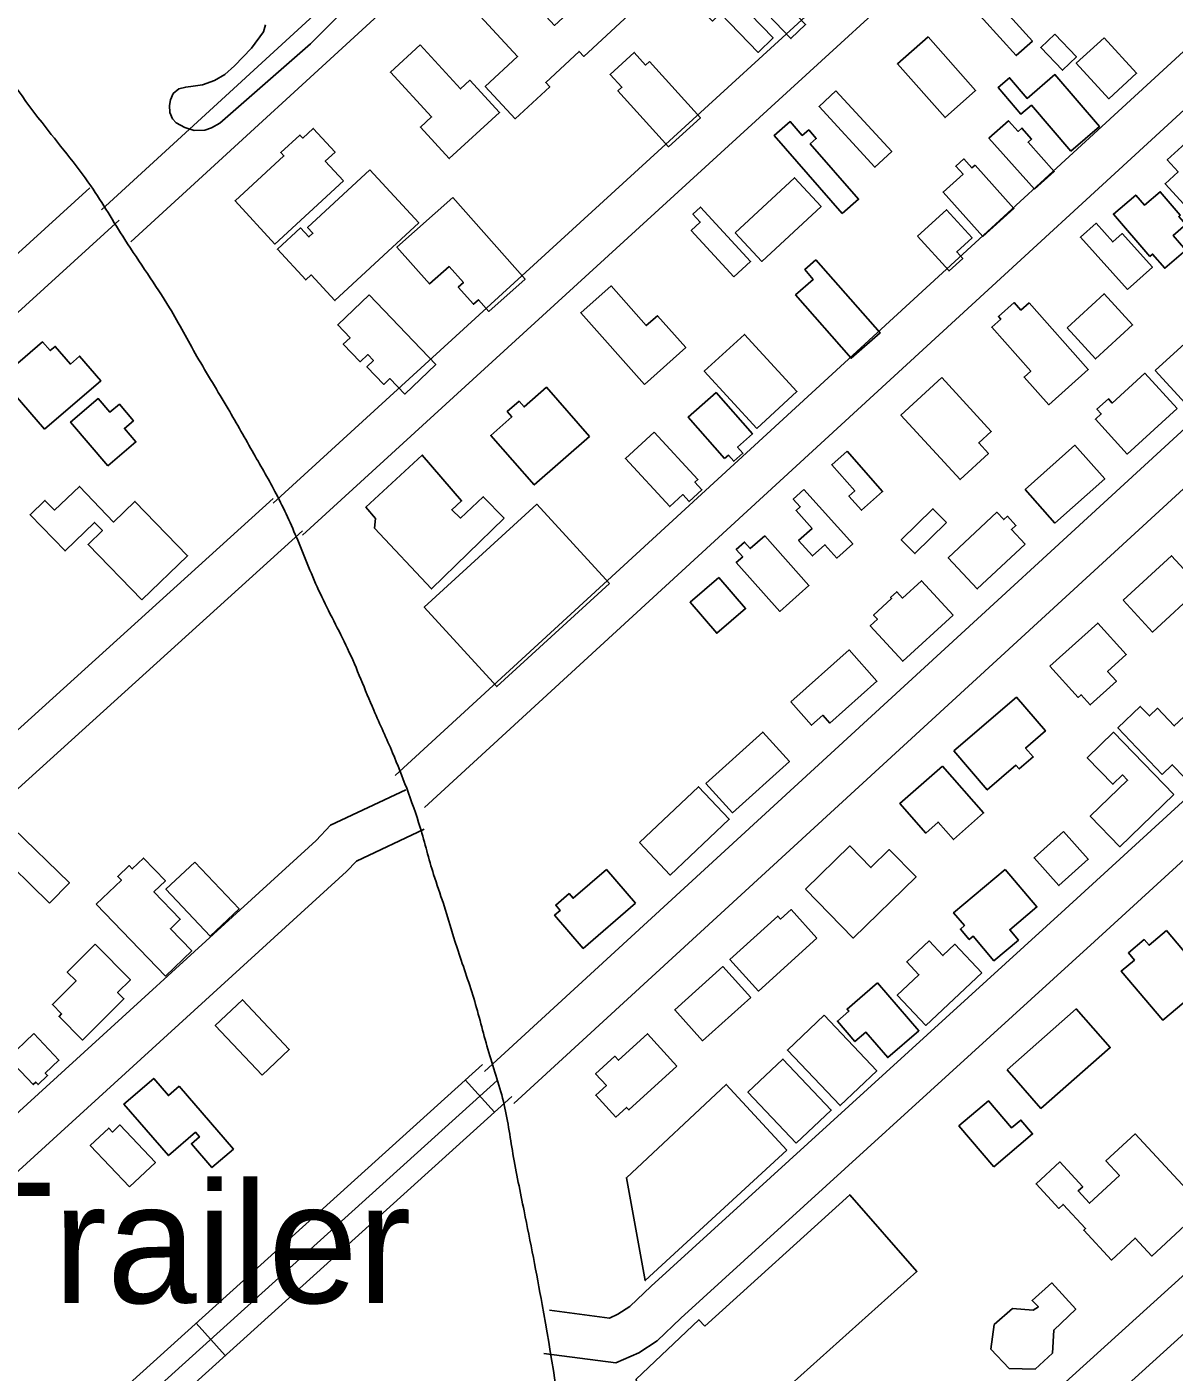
# Model space of a CAD drawing. Extents: x 3704301 to 3742427, y 506229 to 532009.
# Drawn here: x 3733314 to 3734105, y 514388 to 515315 of the extents above; entities that cross this region are included whole.
import ezdxf

# ---------------------------------------------------------------- set-up
doc = ezdxf.new("R2010")
doc.units = 0
for name, color, linetype in [('V-BLDG-IDEN', 7, 'Continuous'), ('V-BLDG-OTLN', 7, 'Continuous'), ('V-ROAD-CNTR', 7, 'Continuous'), ('V-SITE-VEGE', 7, 'Continuous')]:
    doc.layers.add(name, color=color, linetype=linetype)

msp = doc.modelspace()

# ---------------------------------------------------------------- linework, layer by layer
at = {"layer": 'V-BLDG-OTLN'}
for points in [[(3733797.29, 515372.5), (3733850.86, 515316.35), (3733840.72, 515306.67), (3733787.15, 515362.83)], [(3733639.47, 515357.24), (3733677.96, 515315.73), (3733737.43, 515370.88), (3733757.39, 515349.36), (3733698.03, 515294.31), (3733694.82, 515297.77), (3733671.83, 515276.45), (3733674.55, 515273.51), (3733650.77, 515251.45), (3733630.13, 515273.7), (3733652.46, 515294.41), (3733615.13, 515334.67)], [(3733780.95, 515356.42), (3733828.5, 515307.08), (3733818.19, 515297.14), (3733792.28, 515324.03), (3733786.7, 515318.65), (3733774.33, 515331.48), (3733780.02, 515336.97), (3733770.75, 515346.6)], [(3733961.94, 515354.95), (3734007.12, 515304.94), (3733995.97, 515294.88), (3733950.79, 515344.88)], [(3733935.21, 515307.89), (3733968, 515270.82), (3733946.91, 515252.17), (3733914.12, 515289.24)], [(3734022.6, 515309.65), (3734037.43, 515294.09), (3734027.72, 515284.84), (3734012.89, 515300.4)], [(3734056.44, 515307.24), (3734078.86, 515282.74), (3734059.68, 515265.18), (3734037.25, 515289.68)], [(3733585.33, 515302.3), (3733613.11, 515272.02), (3733619.57, 515277.96), (3733640, 515255.69), (3733605.36, 515223.92), (3733585.45, 515245.62), (3733593.12, 515252.66), (3733564.83, 515283.5)], [(3733743.27, 515290.89), (3733778.41, 515252.1), (3733756.4, 515232.16), (3733721.56, 515270.61), (3733724.27, 515273.07), (3733716.16, 515282.01), (3733732.77, 515297.06), (3733740.58, 515288.44)], [(3734033.51, 515229.09), (3734006.42, 515260.71), (3733999.19, 515254.52), (3733983.46, 515272.88), (3733991.33, 515279.62), (3734003.46, 515265.46), (3734022.64, 515281.89), (3734053.32, 515246.06)], [(3733871.76, 515270.59), (3733910.25, 515228.74), (3733898.6, 515218.02), (3733860.11, 515259.87)], [(3733532.56, 515208.52), (3733485.27, 515165.01), (3733457.8, 515194.87), (3733491.43, 515225.81), (3733489.31, 515228.12), (3733502.45, 515240.21), (3733504.39, 515238.11), (3733511.64, 515244.79), (3733526.66, 515228.46), (3733519.92, 515222.27)], [(3733876.14, 515186.13), (3733829.3, 515239.87), (3733840.26, 515249.42), (3733848.56, 515239.89), (3733852.96, 515243.72), (3733858.16, 515237.75), (3733854.03, 515234.15), (3733887.36, 515195.91)], [(3734008.65, 515202.95), (3733977.19, 515237.99), (3733990.62, 515250.05), (3733997.28, 515242.63), (3733999.84, 515244.93), (3734006.59, 515237.41), (3734004.12, 515235.19), (3734022.17, 515215.09)], [(3734112.6, 515234.57), (3734145.7, 515198.55), (3734124.15, 515178.76), (3734098.51, 515206.66), (3734107.49, 515214.91), (3734100.04, 515223.03)], [(3733967.58, 515219.49), (3733994.35, 515189.56), (3733972.9, 515170.38), (3733945.61, 515200.9), (3733959.31, 515213.15), (3733954.33, 515218.7), (3733959.92, 515223.7), (3733965.42, 515217.55)], [(3733550.52, 515216.14), (3733584.33, 515179.73), (3733526.59, 515126.11), (3733510.16, 515143.81), (3733506.49, 515140.4), (3733486.94, 515161.46), (3733502.82, 515176.21), (3733508.65, 515169.94), (3733511.41, 515172.5), (3733507.76, 515176.43)], [(3733802.42, 515172.89), (3733843.25, 515210.71), (3733861.54, 515190.97), (3733820.71, 515153.14)], [(3733607.77, 515197.1), (3733657.63, 515140.98), (3733632.52, 515118.67), (3733625.4, 515126.69), (3733621.96, 515123.64), (3733611.55, 515135.35), (3733615.08, 515138.48), (3733605.26, 515149.53), (3733591.79, 515137.57), (3733569.29, 515162.92)], [(3734088.02, 515156.53), (3734062.96, 515185.73), (3734078.25, 515198.85), (3734084.33, 515191.78), (3734095.17, 515201.08), (3734109, 515184.97), (3734107.92, 515184.04), (3734112.71, 515178.45), (3734104.08, 515171.04), (3734112.79, 515160.89), (3734098.24, 515148.41), (3734089.9, 515158.14)], [(3733801.49, 515142.51), (3733772.04, 515174.49), (3733778.22, 515180.18), (3733773.17, 515185.67), (3733778.41, 515190.49), (3733812.91, 515153.02)], [(3733927.88, 515170.53), (3733947.81, 515188.7), (3733965.52, 515169.27), (3733954.98, 515159.66), (3733959.07, 515155.17), (3733949.68, 515146.62)], [(3734072.66, 515133.72), (3734040.23, 515169.73), (3734050.93, 515179.36), (3734062.5, 515166.52), (3734068.9, 515172.28), (3734089.76, 515149.11)], [(3733857.98, 515154.2), (3733902.15, 515103.87), (3733882.18, 515086.35), (3733843.89, 515129.99), (3733856.14, 515140.74), (3733850.27, 515147.44)], [(3733739.77, 515068.38), (3733695.93, 515117.7), (3733716.79, 515136.23), (3733741.06, 515108.92), (3733748.71, 515115.72), (3733768.27, 515093.71)], [(3733550.16, 515130.04), (3733596.03, 515082.05), (3733574.71, 515061.67), (3733564.46, 515072.39), (3733560.27, 515068.38), (3733548.63, 515080.56), (3733553.12, 515084.86), (3733549.23, 515088.94), (3733543.97, 515083.92), (3733532.34, 515096.08), (3733537.01, 515100.55), (3733528.56, 515109.39)], [(3734004.79, 515124.49), (3734045.56, 515078.63), (3734018.31, 515054.4), (3734001.4, 515073.42), (3734006, 515077.5), (3733979.1, 515107.77), (3733985.29, 515113.27), (3733983.64, 515115.12), (3733994.51, 515124.78), (3733999.2, 515119.52)], [(3734030.96, 515107.42), (3734056.44, 515130.82), (3734076.15, 515109.35), (3734050.67, 515085.95)], [(3734091.76, 515077.92), (3734124.72, 515108), (3734145.27, 515085.48), (3734112.31, 515055.4)], [(3733326.54, 515037.46), (3733296.21, 515072.7), (3733325.23, 515097.68), (3733330.44, 515091.63), (3733333.85, 515094.57), (3733344.32, 515082.41), (3733350.65, 515087.86), (3733365.3, 515070.82)], [(3733817.19, 515038.04), (3733781.04, 515077.5), (3733808.71, 515102.84), (3733844.85, 515063.37)], [(3734106.73, 515051.82), (3734072.41, 515020.4), (3734050.5, 515044.33), (3734054.55, 515048.04), (3734051.59, 515051.28), (3734059.44, 515058.47), (3734062.16, 515055.49), (3734084.58, 515076.02)], [(3733701.99, 515032.56), (3733663.9, 514999.1), (3733633.89, 515033.27), (3733648.41, 515046.02), (3733645.27, 515049.6), (3733653.42, 515056.75), (3733656.86, 515052.84), (3733672.28, 515066.39)], [(3733944.68, 515073.04), (3733978.77, 515036.01), (3733970.08, 515028), (3733976.76, 515020.73), (3733957.3, 515002.82), (3733916.52, 515047.12)], [(3733370.08, 515012.21), (3733344.42, 515042.36), (3733363.53, 515058.63), (3733371.6, 515049.15), (3733378.11, 515054.68), (3733387.75, 515043.34), (3733381.52, 515038.03), (3733389.45, 515028.7)], [(3733795.07, 515017.28), (3733769.98, 515045.85), (3733789.2, 515062.73), (3733814.25, 515034.21), (3733803.94, 515025.16), (3733807.66, 515020.92), (3733801.37, 515015.39), (3733797.69, 515019.58)], [(3733746.59, 515035.57), (3733776.71, 515002.91), (3733774.62, 515000.98), (3733779.42, 514995.77), (3733770.62, 514987.65), (3733766.2, 514992.44), (3733757.21, 514984.14), (3733726.7, 515017.22)], [(3733879.51, 515022.31), (3733903.9, 514994.46), (3733889.26, 514981.63), (3733880.68, 514991.42), (3733884.71, 514994.95), (3733868.89, 515013.02)], [(3734002.06, 514996.02), (3734036.37, 515026.43), (3734056.97, 515003.19), (3734022.66, 514972.77)], [(3733643.11, 514976.31), (3733593.08, 514927.41), (3733553.91, 514969.27), (3733554.64, 514976.02), (3733547.95, 514983.84), (3733586.74, 515019.65), (3733613.83, 514988.03), (3733607.03, 514982.01), (3733613.06, 514976.22), (3733628.76, 514990.99)], [(3733393.55, 514919.83), (3733356.51, 514958.15), (3733366.43, 514967.74), (3733361.05, 514973.3), (3733340.72, 514953.65), (3733316.61, 514978.6), (3733326.82, 514988.46), (3733333.29, 514981.76), (3733350.56, 514998.12), (3733373.99, 514973.53), (3733388.75, 514987.79), (3733425.03, 514950.26)], [(3733849.62, 514995.91), (3733883.37, 514958.54), (3733872.45, 514948.68), (3733864.1, 514957.92), (3733855.52, 514950.17), (3733845.99, 514960.72), (3733855.37, 514969.19), (3733844.29, 514981.47), (3733847.17, 514984.08), (3733842.38, 514989.38)], [(3733715.69, 514931.14), (3733638.12, 514860.19), (3733588.1, 514914.86), (3733665.68, 514985.82)], [(3733947.91, 514973.19), (3733926.15, 514951.78), (3733916.79, 514961.3), (3733938.55, 514982.7)], [(3734002.09, 514958.24), (3733969.12, 514927.49), (3733949.08, 514948.96), (3733982.62, 514980.24), (3733987.34, 514975.17), (3733989.84, 514977.5), (3733995.72, 514971.2), (3733992.66, 514968.35)], [(3733822.71, 514964.09), (3733853.12, 514929.78), (3733833.03, 514911.97), (3733803.08, 514945.75), (3733807.5, 514949.67), (3733803.08, 514954.65), (3733808.82, 514959.74), (3733812.77, 514955.28)], [(3734069.74, 514919.63), (3734103.02, 514950.36), (3734123.23, 514928.47), (3734089.95, 514897.74)], [(3733791.11, 514935.35), (3733809.49, 514913.95), (3733789.61, 514896.88), (3733771.24, 514918.28)], [(3733952.45, 514909.41), (3733917.79, 514877.65), (3733895.42, 514902.06), (3733900.34, 514906.57), (3733897.71, 514909.44), (3733910.14, 514920.82), (3733909.42, 514921.61), (3733913.63, 514925.47), (3733917.61, 514921.12), (3733930.72, 514933.12)], [(3734019.16, 514874.21), (3734052.09, 514903.93), (3734071.76, 514882.15), (3734058.93, 514870.57), (3734065.03, 514863.82), (3734046.93, 514847.48), (3734040.61, 514854.48), (3734038.61, 514852.67)], [(3733840.66, 514849.61), (3733880.75, 514885.38), (3733899.95, 514863.86), (3733867.55, 514834.96), (3733862.68, 514840.43), (3733854.98, 514833.57)], [(3733952.98, 514815.78), (3733996.07, 514852.83), (3734016.08, 514829.57), (3734002.39, 514817.8), (3734007.65, 514811.69), (3733997.99, 514803.38), (3733995.76, 514805.97), (3733976.01, 514788.99)], [(3734096.53, 514799.67), (3734065.99, 514831.73), (3734081.45, 514846.45), (3734087.67, 514839.92), (3734093.22, 514845.2), (3734104.84, 514833), (3734118.01, 514845.55), (3734139, 514823.51), (3734111.79, 514797.59), (3734103.49, 514806.3)], [(3733782.2, 514793.44), (3733821.27, 514828.86), (3733839.64, 514808.6), (3733800.57, 514773.17)], [(3734104.54, 514785.72), (3734067.35, 514749.81), (3734047, 514770.89), (3734072.63, 514795.65), (3734069.16, 514799.24), (3734062.56, 514792.87), (3734044.9, 514811.16), (3734063.05, 514828.68)], [(3733945.14, 514805.4), (3733973.52, 514773.16), (3733952.64, 514754.78), (3733942.1, 514766.76), (3733933.59, 514759.27), (3733915.76, 514779.54)], [(3733736.34, 514752.66), (3733777.12, 514791.11), (3733798.24, 514768.71), (3733757.46, 514730.26)], [(3733330.04, 514710.96), (3733291.32, 514748.62), (3733304.92, 514762.6), (3733343.64, 514724.94)], [(3734028.52, 514760.28), (3734045.62, 514741.19), (3734025.32, 514723), (3734008.22, 514742.1)], [(3733362.19, 514710.14), (3733379.48, 514726.82), (3733377.01, 514729.39), (3733384.72, 514736.82), (3733386.98, 514734.49), (3733394.71, 514741.95), (3733409.8, 514726.31), (3733401.91, 514718.7), (3733420.06, 514699.88), (3733413.24, 514693.3), (3733427.96, 514678.04), (3733409.93, 514660.65)], [(3733850.77, 514720.58), (3733881.34, 514750.32), (3733895.79, 514735.47), (3733908.53, 514747.86), (3733926.91, 514728.98), (3733883.6, 514686.84)], [(3733430.09, 514739.25), (3733460.5, 514706.98), (3733440.58, 514688.21), (3733410.17, 514720.48)], [(3733733.63, 514710.86), (3733697.63, 514679.79), (3733677.95, 514702.6), (3733681.81, 514705.93), (3733678.68, 514709.57), (3733687.91, 514717.53), (3733690.68, 514714.33), (3733713.58, 514734.1)], [(3733988.37, 514734.21), (3734010.16, 514708.31), (3733991.51, 514692.62), (3733997.51, 514685.49), (3733980.58, 514671.25), (3733966.34, 514688.18), (3733963.56, 514685.85), (3733957.45, 514693.11), (3733960.25, 514695.47), (3733952.82, 514704.3)], [(3733858.69, 514686.87), (3733818.45, 514650.31), (3733798.72, 514672.03), (3733831.68, 514701.98), (3733833.55, 514699.93), (3733840.82, 514706.54)], [(3734099.38, 514692.01), (3734128.88, 514657.25), (3734097.02, 514630.22), (3734068.29, 514664.07), (3734077.35, 514671.75), (3734073.2, 514676.65), (3734084.05, 514685.86), (3734087.43, 514681.87)], [(3733361.29, 514682.56), (3733385.65, 514658.14), (3733376.89, 514649.4), (3733381.25, 514645.03), (3733352.71, 514616.56), (3733336.5, 514632.82), (3733338.31, 514634.63), (3733331.95, 514641.01), (3733348.3, 514657.32), (3733342.16, 514663.48)], [(3733972.22, 514662.93), (3733933.68, 514626.69), (3733914.03, 514647.58), (3733928.89, 514661.56), (3733920.55, 514670.43), (3733935.96, 514684.93), (3733945.45, 514674.83), (3733953.73, 514682.59)], [(3733813.01, 514645.95), (3733779.93, 514616.1), (3733760.69, 514637.42), (3733793.77, 514667.27)], [(3733900.41, 514656.07), (3733928.91, 514623.01), (3733907.47, 514604.53), (3733892.38, 514622.03), (3733884.87, 514615.55), (3733872.71, 514629.66), (3733880.69, 514636.55), (3733879.45, 514638)], [(3733476.36, 514592.5), (3733444.16, 514626.71), (3733462.92, 514644.37), (3733495.12, 514610.16)], [(3733863.67, 514633.69), (3733899.92, 514595.49), (3733874.61, 514571.48), (3733838.37, 514609.68)], [(3733989.61, 514596.11), (3734037.33, 514638.03), (3734060.74, 514611.38), (3734013.02, 514569.46)], [(3733319.07, 514621.01), (3733336.42, 514602.7), (3733327.04, 514593.81), (3733328.65, 514592.1), (3733322.08, 514585.88), (3733320.46, 514587.59), (3733318.7, 514585.92), (3733301.36, 514604.22)], [(3733762.19, 514598.65), (3733729.11, 514568.45), (3733727.49, 514570.23), (3733720.11, 514563.5), (3733706.32, 514578.6), (3733713.6, 514585.25), (3733706.18, 514593.38), (3733719.4, 514605.44), (3733721.89, 514602.7), (3733741.86, 514620.92)], [(3733844.34, 514545.51), (3733811.12, 514580.65), (3733835.26, 514603.48), (3733868.47, 514568.33)], [(3733419.23, 514584.77), (3733456.63, 514541.45), (3733441.85, 514528.69), (3733427.68, 514545.1), (3733433.23, 514549.89), (3733430.52, 514553.03), (3733411.93, 514536.99), (3733381.26, 514572.51), (3733401.71, 514590.16), (3733411.85, 514578.4)], [(3733837.87, 514540.83), (3733740.34, 514450.92), (3733727.38, 514521.76), (3733796.16, 514586.08)], [(3733980.6, 514529.17), (3733956.47, 514557.46), (3733976.78, 514574.8), (3733992.79, 514556.04), (3733999.13, 514561.46), (3734007.27, 514551.93)], [(3733385.01, 514515.4), (3733358.03, 514544.01), (3733370.73, 514555.99), (3733373.32, 514553.25), (3733378.5, 514558.13), (3733402.89, 514532.27)], [(3734125.23, 514500.91), (3734089.42, 514467.7), (3734077.86, 514480.17), (3734061.54, 514465.03), (3734042.45, 514485.61), (3734043.69, 514486.76), (3734028.27, 514503.38), (3734025.3, 514500.62), (3734009.64, 514517.5), (3734025.99, 514532.66), (3734041.84, 514515.58), (3734038.62, 514512.6), (3734046.44, 514504.17), (3734067.09, 514523.32), (3734057.78, 514533.35), (3734077.87, 514551.98)], [(3733781.37, 514419.45), (3733881.28, 514510.01), (3733927.56, 514457.17), (3733827.66, 514367.62), (3733822.29, 514374.1), (3733813.08, 514365.03), (3733824.14, 514351.74), (3733780.47, 514308.78), (3733755.99, 514336.39), (3733741.42, 514334.14), (3733734.03, 514382.94), (3733777.36, 514423.87)], [(3734020.85, 514400.9), (3734008.91, 514389.84), (3733990.98, 514390.32), (3733978.56, 514403.62), (3733980.73, 514420.52), (3733993.34, 514431.59), (3734007.55, 514430.46), (3734011.29, 514432.8), (3734006.93, 514437.23), (3734020.57, 514449.31), (3734037, 514431.23), (3734021.83, 514416.79)]]:
    msp.add_lwpolyline(points, close=True, dxfattribs=at)
at = {"layer": 'V-ROAD-CNTR'}
for p, q in [((3733616.38, 514589.09), (3733636.49, 514566.83)), ((3733430.89, 514421.48), (3733451, 514399.22))]:
    msp.add_line(p, q, dxfattribs=at)
for points in [[(3733386, 515166.52), (3733987.52, 515718.13), (3734601.45, 516279.22), (3735215.26, 516838.14)], [(3733588.36, 514776.73), (3734463.45, 515580.87), (3735428.71, 516462.05)], [(3733629.64, 514594.96), (3734373.5, 515277.94), (3735505.52, 516308.53)], [(3733484.09, 514986.57), (3734244.37, 515681.98), (3734804.89, 516190.72), (3734816.85, 516196.95), (3734830.47, 516200.61), (3734845.26, 516198.81), (3734858.18, 516193.43), (3734872.76, 516183.89), (3734968.1, 516082.18)], [(3733504.34, 514964.43), (3734264.58, 515659.81), (3734822.19, 516165.9), (3734827.8, 516168.83), (3734832.63, 516170.13), (3734837.54, 516169.53), (3734844.08, 516166.81), (3734853.33, 516160.75), (3734945.94, 516061.95)], [(3733365.72, 515188.63), (3733967.26, 515740.25), (3734362.52, 516101.5)], [(3733568.07, 514798.82), (3734443.18, 515602.99), (3734945.94, 516061.95)], [(3733670.51, 514400.64), (3733720.07, 514394.23), (3733735.92, 514401.15), (3733748.57, 514409.44), (3733764.9, 514424.98), (3734049.78, 514684.61), (3735299.64, 515828.03), (3735312.74, 515838.67), (3735323.28, 515845.61), (3735331.57, 515847.56), (3735342.9, 515846.67), (3735354.85, 515844.72), (3735365.85, 515842.36), (3735380.43, 515840.82), (3735398.15, 515842.73), (3735417.95, 515851.29), (3735429.6, 515862), (3735559.35, 515982.26), (3735654.94, 516044.35)], [(3733649.93, 514572.86), (3734393.75, 515255.8), (3734450.61, 515307.57)], [(3732776.41, 514674.32), (3733357.83, 515203.8)], [(3733674.36, 514430.39), (3733715.68, 514425.04), (3733721.59, 514427.62), (3733729.85, 514433.04), (3733744.45, 514446.94), (3734029.56, 514706.77), (3734560.41, 515192.41)], [(3732796.61, 514652.14), (3733378.03, 515181.62)], [(3732950.16, 514506.04), (3733484.06, 514989.69)], [(3732970.3, 514483.81), (3733504.21, 514967.46)], [(3733715.77, 514096.31), (3734558.37, 514859.63)], [(3733735.91, 514074.07), (3734578.51, 514837.39)], [(3733078.55, 514357.31), (3733513.56, 514754.2), (3733523.58, 514764.6), (3733575.36, 514789)], [(3733098.77, 514335.15), (3733534.49, 514732.68), (3733541.36, 514739.81), (3733588.15, 514761.87)], [(3733208.31, 514220.34), (3733628.3, 514599.86)], [(3733218.36, 514209.21), (3733638.36, 514588.73)], [(3733228.42, 514198.08), (3733648.41, 514577.61)]]:
    msp.add_lwpolyline(points, dxfattribs=at)
msp.add_spline([(3733190.17, 515415.41), (3733239.38, 515359.66), (3733281.21, 515307.88), (3733324.81, 515248.73), (3733358.38, 515205.12), (3733381.82, 515168.18), (3733412.65, 515121.03), (3733431.55, 515087.67), (3733452.94, 515051.6), (3733470.65, 515020.64), (3733486.14, 514992.89), (3733500.94, 514961.01), (3733516.32, 514924.41), (3733535.29, 514886.36), (3733553.29, 514843.92), (3733566.36, 514814.46), (3733576.01, 514790.09), (3733585.29, 514763.13), (3733594.59, 514730.69), (3733601.3, 514710.61), (3733610.69, 514680.26), (3733622.24, 514645.39), (3733631.95, 514610.34), (3733642.67, 514574.2), (3733649.22, 514538.24), (3733656.93, 514498.84), (3733669.31, 514434.5), (3733686.51, 514330.11)], degree=3, dxfattribs=at)
at = {"layer": 'V-SITE-VEGE'}
msp.add_lwpolyline([(3733575.01, 515368.23), (3733509.86, 515303.05), (3733447.22, 515248.29), (3733441.51, 515245.08), (3733437.02, 515243.49), (3733429.57, 515243.42), (3733423.08, 515245.37), (3733417.15, 515248.67), (3733414.73, 515251.4), (3733412.87, 515255.75), (3733412.64, 515260.63), (3733413.21, 515264.42), (3733415.15, 515268.74), (3733418.97, 515271.96), (3733423.85, 515273.27), (3733429.01, 515273.77), (3733435.25, 515274.8), (3733443.67, 515277.72), (3733450.75, 515281.99), (3733457.3, 515287.9), (3733469.05, 515300), (3733477.27, 515311.31), (3733478.67, 515316.18)], dxfattribs=at)

# ---------------------------------------------------------------- texts
at = {"layer": 'V-BLDG-IDEN'}
msp.add_text('Trailer', height=83, dxfattribs=at).set_placement((3733264.8, 514435.4))

doc.saveas('drawing.dxf')
